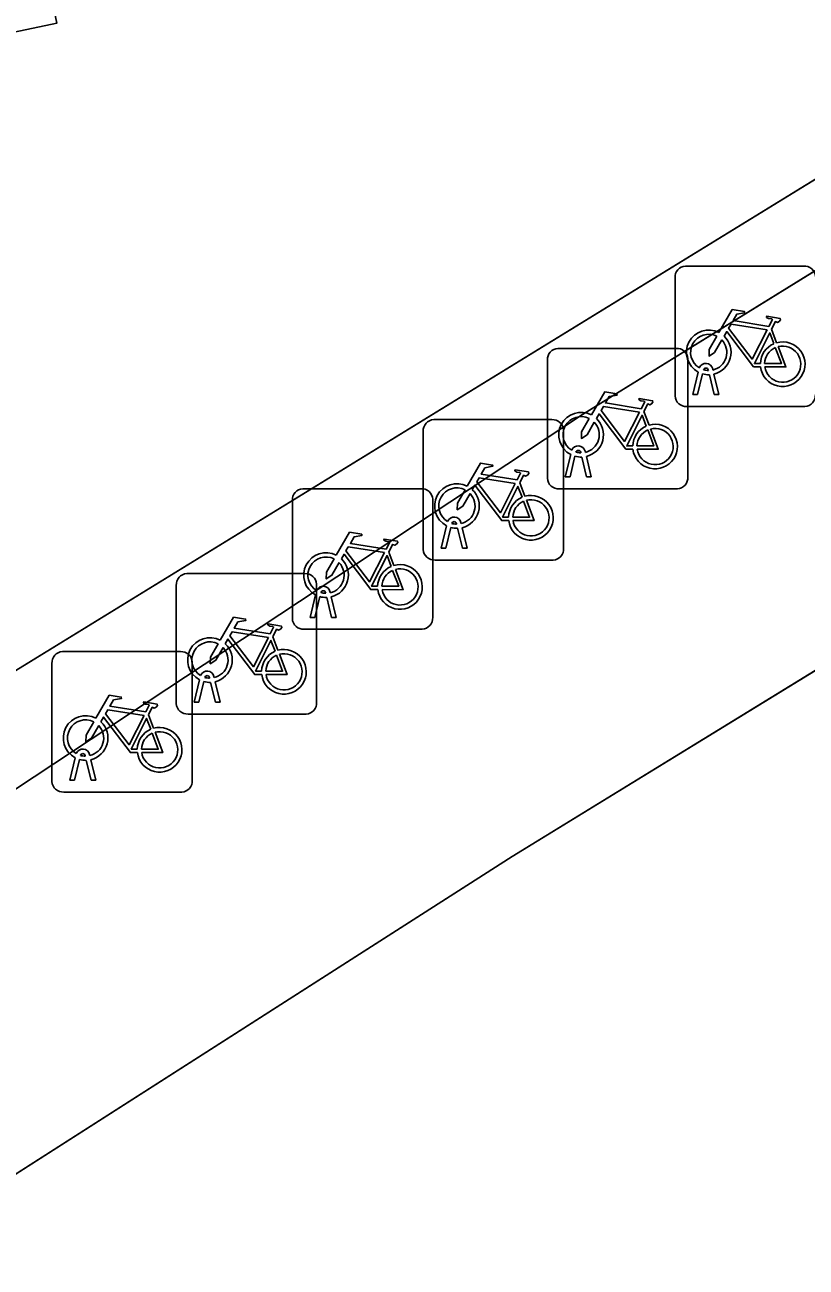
# Model space of a CAD drawing. Extents: x 160663 to 161506, y 382245 to 383291.
# Drawn here: x 161263.28 to 161268.84, y 382710.88 to 382719.72 of the extents above; entities that cross this region are included whole.
import ezdxf

# ---------------------------------------------------------------- set-up
doc = ezdxf.new("R2010")
doc.units = 0
for name, color, linetype in [('IMGEO_Berm_groen', 7, 'Continuous'), ('IMGEO_Erf', 7, 'Continuous'), ('IMGEO_Fietsenrek', 7, 'Continuous'), ('IMGEO_Groenvoorziening', 7, 'Continuous'), ('IMGEO_Pand', 7, 'Continuous'), ('IMGEO_Voetpad_open', 7, 'Continuous')]:
    doc.layers.add(name, color=color, linetype=linetype)

msp = doc.modelspace()

# ---------------------------------------------------------------- linework, layer by layer
at = {"layer": 'IMGEO_Berm_groen'}
msp.add_lwpolyline([(161275.933, 382714.429), (161273.677, 382718.058), (161266.752, 382713.807), (161260.003, 382709.493), (161261.999, 382705.922), (161268.852, 382710.112)], close=True, dxfattribs=at)
at = {"layer": 'IMGEO_Erf'}
msp.add_lwpolyline([(161164.791, 382654.665), (161254.743, 382709.924), (161258.448, 382712.2), (161270.45, 382719.573), (161270.62, 382719.412), (161271.005, 382719.608), (161270.755, 382720.067), (161270.922, 382720.167), (161269.338, 382726.806), (161260.738, 382724.956), (161260.481, 382726.175), (161258.182, 382725.689), (161257.008, 382731.247), (161259.308, 382731.732), (161259.287, 382731.83), (161262.528, 382732.514), (161268.203, 382733.712), (161267.631, 382736.278), (161261.985, 382735.086), (161260.75, 382740.937), (161266.124, 382742.071), (161264.46, 382748.969), (161239.915, 382758.526)], dxfattribs=at)
msp.add_lwpolyline([(161259.682, 382722.492), (161262.791, 382723.148), (161263.51, 382719.736), (161260.401, 382719.081)], close=True, dxfattribs=at)
at = {"layer": 'IMGEO_Fietsenrek'}
for p, q in [((161267.9849, 382718.0085), (161268.8258, 382718.0085)), ((161268.8258, 382718.0085), (161267.9849, 382718.0085)), ((161267.9105, 382717.0839), (161267.9105, 382717.9248)), ((161267.9105, 382717.9248), (161267.9105, 382717.0839)), ((161268.5972, 382717.5582), (161268.6335, 382717.463)), ((161267.0769, 382717.4225), (161267.9178, 382717.4225)), ((161267.9178, 382717.4225), (161267.0769, 382717.4225)), ((161267.0025, 382716.4979), (161267.0025, 382717.3388)), ((161267.0025, 382717.3388), (161267.0025, 382716.4979)), ((161268.0015, 382717.3481), (161268.0015, 382716.5072)), ((161268.0015, 382716.5072), (161268.0015, 382717.3481)), ((161268.0375, 382717.0933), (161268.0758, 382717.2533)), ((161268.1062, 382717.2411), (161268.0709, 382717.0933)), ((161268.1479, 382717.2649), (161268.1469, 382717.2692)), ((161268.1786, 382717.2764), (161268.1804, 382717.2685)), ((161268.189, 382717.0933), (161268.1551, 382717.235)), ((161268.1874, 382717.2393), (161268.2224, 382717.0933)), ((161268.0709, 382717.0933), (161268.0375, 382717.0933)), ((161268.2224, 382717.0933), (161268.189, 382717.0933)), ((161268.8351, 382717.0095), (161267.9942, 382717.0095)), ((161267.9942, 382717.0095), (161268.8351, 382717.0095)), ((161266.1929, 382716.9155), (161267.0338, 382716.9155)), ((161267.0338, 382716.9155), (161266.1929, 382716.9155)), ((161267.6892, 382716.9722), (161267.7255, 382716.877)), ((161266.1185, 382715.9909), (161266.1185, 382716.8318)), ((161266.1185, 382716.8318), (161266.1185, 382715.9909)), ((161267.1175, 382716.8411), (161267.1175, 382716.0002)), ((161267.1175, 382716.0002), (161267.1175, 382716.8411)), ((161267.1295, 382716.5073), (161267.1678, 382716.6673)), ((161267.1982, 382716.6551), (161267.1629, 382716.5073)), ((161267.2399, 382716.6789), (161267.2389, 382716.6832)), ((161267.281, 382716.5073), (161267.2471, 382716.649)), ((161267.2706, 382716.6904), (161267.2724, 382716.6825)), ((161267.2794, 382716.6533), (161267.3144, 382716.5073)), ((161266.8052, 382716.4652), (161266.8415, 382716.37)), ((161267.1629, 382716.5073), (161267.1295, 382716.5073)), ((161267.3144, 382716.5073), (161267.281, 382716.5073)), ((161265.2609, 382716.4235), (161266.1018, 382716.4235)), ((161266.1018, 382716.4235), (161265.2609, 382716.4235)), ((161267.9271, 382716.4235), (161267.0862, 382716.4235)), ((161267.0862, 382716.4235), (161267.9271, 382716.4235)), ((161265.1865, 382715.4989), (161265.1865, 382716.3398)), ((161265.1865, 382716.3398), (161265.1865, 382715.4989)), ((161266.1855, 382716.3491), (161266.1855, 382715.5082)), ((161266.1855, 382715.5082), (161266.1855, 382716.3491)), ((161266.3866, 382716.1834), (161266.3884, 382716.1755)), ((161266.2455, 382716.0003), (161266.2838, 382716.1603)), ((161266.3142, 382716.1481), (161266.2789, 382716.0003)), ((161266.3559, 382716.1719), (161266.3549, 382716.1762)), ((161266.397, 382716.0003), (161266.3631, 382716.142)), ((161266.3954, 382716.1463), (161266.4304, 382716.0003)), ((161265.8732, 382715.9732), (161265.9095, 382715.878)), ((161267.0431, 382715.9165), (161266.2022, 382715.9165)), ((161266.2022, 382715.9165), (161267.0431, 382715.9165)), ((161266.2789, 382716.0003), (161266.2455, 382716.0003)), ((161266.4304, 382716.0003), (161266.397, 382716.0003)), ((161264.4349, 382715.8195), (161265.2758, 382715.8195)), ((161265.2758, 382715.8195), (161264.4349, 382715.8195)), ((161265.3595, 382715.7451), (161265.3595, 382714.9042)), ((161265.3595, 382714.9042), (161265.3595, 382715.7451)), ((161264.3605, 382714.8949), (161264.3605, 382715.7358)), ((161264.3605, 382715.7358), (161264.3605, 382714.8949)), ((161265.3135, 382715.5083), (161265.3518, 382715.6683)), ((161265.3822, 382715.6561), (161265.3469, 382715.5083)), ((161265.4239, 382715.6799), (161265.4229, 382715.6842)), ((161265.465, 382715.5083), (161265.4311, 382715.65)), ((161265.4546, 382715.6914), (161265.4564, 382715.6835)), ((161265.4634, 382715.6543), (161265.4984, 382715.5083)), ((161265.3469, 382715.5083), (161265.3135, 382715.5083)), ((161265.4984, 382715.5083), (161265.465, 382715.5083)), ((161266.1111, 382715.4245), (161265.2702, 382715.4245)), ((161265.2702, 382715.4245), (161266.1111, 382715.4245)), ((161265.0472, 382715.3692), (161265.0835, 382715.274)), ((161263.5499, 382715.2645), (161264.3908, 382715.2645)), ((161264.3908, 382715.2645), (161263.5499, 382715.2645)), ((161263.4755, 382714.3399), (161263.4755, 382715.1808)), ((161263.4755, 382715.1808), (161263.4755, 382714.3399)), ((161264.4745, 382715.1901), (161264.4745, 382714.3492)), ((161264.4745, 382714.3492), (161264.4745, 382715.1901)), ((161264.4875, 382714.9043), (161264.5258, 382715.0643)), ((161264.5562, 382715.0521), (161264.5209, 382714.9043)), ((161264.5979, 382715.0759), (161264.5969, 382715.0802)), ((161264.639, 382714.9043), (161264.6051, 382715.046)), ((161264.6286, 382715.0874), (161264.6304, 382715.0795)), ((161264.6374, 382715.0503), (161264.6724, 382714.9043)), ((161264.5209, 382714.9043), (161264.4875, 382714.9043)), ((161264.6724, 382714.9043), (161264.639, 382714.9043)), ((161264.1622, 382714.8142), (161264.1985, 382714.719)), ((161265.2851, 382714.8205), (161264.4442, 382714.8205)), ((161264.4442, 382714.8205), (161265.2851, 382714.8205)), ((161263.6025, 382714.3493), (161263.6408, 382714.5093)), ((161263.7129, 382714.5209), (161263.7119, 382714.5252)), ((161263.7436, 382714.5324), (161263.7454, 382714.5245)), ((161263.6712, 382714.4971), (161263.6359, 382714.3493)), ((161263.754, 382714.3493), (161263.7201, 382714.491)), ((161263.7524, 382714.4953), (161263.7874, 382714.3493)), ((161263.6359, 382714.3493), (161263.6025, 382714.3493)), ((161263.7874, 382714.3493), (161263.754, 382714.3493)), ((161264.4001, 382714.2655), (161263.5592, 382714.2655)), ((161263.5592, 382714.2655), (161264.4001, 382714.2655))]:
    msp.add_line(p, q, dxfattribs=at)
for points in [[(161268.2231, 382717.5352), (161268.3178, 382717.6987), (161268.404, 382717.6849), (161268.4057, 382717.6762), (161268.3496, 382717.6653), (161268.3234, 382717.62), (161268.5786, 382717.5792)], [(161268.5657, 382717.554), (161268.3089, 382717.595), (161268.2922, 382717.5662), (161268.4592, 382717.3459), (161268.5657, 382717.554)], [(161268.5786, 382717.5792), (161268.6036, 382717.628), (161268.5985, 382717.632), (161268.5753, 382717.6357), (161268.5626, 382717.6432), (161268.5616, 382717.6463), (161268.5638, 382717.6509), (161268.6586, 382717.6358), (161268.6609, 382717.6255), (161268.6515, 382717.6131), (161268.6391, 382717.6067), (161268.6246, 382717.6129), (161268.5972, 382717.5582)], [(161268.2438, 382717.4827), (161268.1922, 382717.3935), (161268.1523, 382717.3675), (161268.1535, 382717.415), (161268.208, 382717.5092)], [(161268.5188, 382717.2905), (161268.4691, 382717.2906), (161268.2784, 382717.5423), (161268.2594, 382717.5095)], [(161268.6137, 382717.456), (161268.5844, 382717.5328), (161268.475, 382717.3147), (161268.5177, 382717.3146)], [(161268.5477, 382717.3145), (161268.6676, 382717.3143), (161268.6244, 382717.4279)], [(161268.6442, 382717.4348), (161268.6992, 382717.2902), (161268.5491, 382717.2905)], [(161267.3151, 382716.9492), (161267.4098, 382717.1127), (161267.496, 382717.0989), (161267.4977, 382717.0902), (161267.4416, 382717.0793), (161267.4154, 382717.034), (161267.6706, 382716.9932)], [(161267.6706, 382716.9932), (161267.6956, 382717.042), (161267.6905, 382717.046), (161267.6673, 382717.0497), (161267.6546, 382717.0572), (161267.6536, 382717.0603), (161267.6558, 382717.0649), (161267.7506, 382717.0498), (161267.7529, 382717.0395), (161267.7435, 382717.0271), (161267.7311, 382717.0207), (161267.7166, 382717.0269), (161267.6892, 382716.9722)], [(161267.6577, 382716.968), (161267.4009, 382717.009), (161267.3842, 382716.9802), (161267.5512, 382716.7599), (161267.6577, 382716.968)], [(161267.3358, 382716.8967), (161267.2842, 382716.8075), (161267.2443, 382716.7815), (161267.2455, 382716.829), (161267.3, 382716.9232)], [(161267.6108, 382716.7045), (161267.5611, 382716.7046), (161267.3704, 382716.9563), (161267.3514, 382716.9235)], [(161267.7057, 382716.87), (161267.6764, 382716.9468), (161267.567, 382716.7287), (161267.6097, 382716.7286)], [(161267.6397, 382716.7285), (161267.7596, 382716.7283), (161267.7164, 382716.8419)], [(161267.7362, 382716.8488), (161267.7912, 382716.7042), (161267.6411, 382716.7045)], [(161266.4311, 382716.4422), (161266.5258, 382716.6057), (161266.612, 382716.5919), (161266.6137, 382716.5832), (161266.5576, 382716.5723), (161266.5314, 382716.527), (161266.7866, 382716.4862)], [(161266.7866, 382716.4862), (161266.8116, 382716.535), (161266.8065, 382716.539), (161266.7833, 382716.5427), (161266.7706, 382716.5502), (161266.7696, 382716.5533), (161266.7718, 382716.5579), (161266.8666, 382716.5428), (161266.8689, 382716.5325), (161266.8595, 382716.5201), (161266.8471, 382716.5137), (161266.8326, 382716.5199), (161266.8052, 382716.4652)], [(161266.7268, 382716.1975), (161266.6771, 382716.1976), (161266.4864, 382716.4493), (161266.4674, 382716.4165)], [(161266.7737, 382716.461), (161266.5169, 382716.502), (161266.5002, 382716.4732), (161266.6672, 382716.2529), (161266.7737, 382716.461)], [(161266.4518, 382716.3897), (161266.4002, 382716.3005), (161266.3603, 382716.2745), (161266.3615, 382716.322), (161266.416, 382716.4162)], [(161266.8217, 382716.363), (161266.7924, 382716.4398), (161266.683, 382716.2217), (161266.7257, 382716.2216)], [(161266.7557, 382716.2215), (161266.8756, 382716.2213), (161266.8324, 382716.3349)], [(161266.8522, 382716.3418), (161266.9072, 382716.1972), (161266.7571, 382716.1975)], [(161265.4991, 382715.9502), (161265.5938, 382716.1137), (161265.68, 382716.0999), (161265.6817, 382716.0912), (161265.6256, 382716.0803), (161265.5994, 382716.035), (161265.8546, 382715.9942)], [(161265.8417, 382715.969), (161265.5849, 382716.01), (161265.5682, 382715.9812), (161265.7352, 382715.7609), (161265.8417, 382715.969)], [(161265.8546, 382715.9942), (161265.8796, 382716.043), (161265.8745, 382716.047), (161265.8513, 382716.0507), (161265.8386, 382716.0582), (161265.8376, 382716.0613), (161265.8398, 382716.0659), (161265.9346, 382716.0508), (161265.9369, 382716.0405), (161265.9275, 382716.0281), (161265.9151, 382716.0217), (161265.9006, 382716.0279), (161265.8732, 382715.9732)], [(161265.5198, 382715.8977), (161265.4682, 382715.8085), (161265.4283, 382715.7825), (161265.4295, 382715.83), (161265.484, 382715.9242)], [(161265.7948, 382715.7055), (161265.7451, 382715.7056), (161265.5544, 382715.9573), (161265.5354, 382715.9245)], [(161265.8897, 382715.871), (161265.8604, 382715.9478), (161265.751, 382715.7297), (161265.7937, 382715.7296)], [(161265.8237, 382715.7295), (161265.9436, 382715.7293), (161265.9004, 382715.8429)], [(161265.9202, 382715.8498), (161265.9752, 382715.7052), (161265.8251, 382715.7055)], [(161264.6731, 382715.3462), (161264.7678, 382715.5097), (161264.854, 382715.4959), (161264.8557, 382715.4872), (161264.7996, 382715.4763), (161264.7734, 382715.431), (161265.0286, 382715.3902)], [(161265.0157, 382715.365), (161264.7589, 382715.406), (161264.7422, 382715.3772), (161264.9092, 382715.1569), (161265.0157, 382715.365)], [(161265.0286, 382715.3902), (161265.0536, 382715.439), (161265.0485, 382715.443), (161265.0253, 382715.4467), (161265.0126, 382715.4542), (161265.0116, 382715.4573), (161265.0138, 382715.4619), (161265.1086, 382715.4468), (161265.1109, 382715.4365), (161265.1015, 382715.4241), (161265.0891, 382715.4177), (161265.0746, 382715.4239), (161265.0472, 382715.3692)], [(161264.6938, 382715.2937), (161264.6422, 382715.2045), (161264.6023, 382715.1785), (161264.6035, 382715.226), (161264.658, 382715.3202)], [(161264.9688, 382715.1015), (161264.9191, 382715.1016), (161264.7284, 382715.3533), (161264.7094, 382715.3205)], [(161265.0637, 382715.267), (161265.0344, 382715.3438), (161264.925, 382715.1257), (161264.9677, 382715.1256)], [(161264.9977, 382715.1255), (161265.1176, 382715.1253), (161265.0744, 382715.2389)], [(161265.0942, 382715.2458), (161265.1492, 382715.1012), (161264.9991, 382715.1015)], [(161263.7881, 382714.7912), (161263.8828, 382714.9547), (161263.969, 382714.9409), (161263.9707, 382714.9322), (161263.9146, 382714.9213), (161263.8884, 382714.876), (161264.1436, 382714.8352)], [(161264.1436, 382714.8352), (161264.1686, 382714.884), (161264.1635, 382714.888), (161264.1403, 382714.8917), (161264.1276, 382714.8992), (161264.1266, 382714.9023), (161264.1288, 382714.9069), (161264.2236, 382714.8918), (161264.2259, 382714.8815), (161264.2165, 382714.8691), (161264.2041, 382714.8627), (161264.1896, 382714.8689), (161264.1622, 382714.8142)], [(161264.0838, 382714.5465), (161264.0341, 382714.5466), (161263.8434, 382714.7983), (161263.8244, 382714.7655)], [(161264.1307, 382714.81), (161263.8739, 382714.851), (161263.8572, 382714.8222), (161264.0242, 382714.6019), (161264.1307, 382714.81)], [(161264.1787, 382714.712), (161264.1494, 382714.7888), (161264.04, 382714.5707), (161264.0827, 382714.5706)], [(161263.8088, 382714.7387), (161263.7572, 382714.6495), (161263.7173, 382714.6235), (161263.7185, 382714.671), (161263.773, 382714.7652)], [(161264.1127, 382714.5705), (161264.2326, 382714.5703), (161264.1894, 382714.6839)], [(161264.2092, 382714.6908), (161264.2642, 382714.5462), (161264.1141, 382714.5465)]]:
    msp.add_lwpolyline(points, dxfattribs=at)
for centre, radius, start, end in [((161267.9882, 382717.9306), 0.0779, 92.4484, 184.28452), ((161267.9882, 382717.9306), 0.0779, 92.4484, 184.28452), ((161268.8316, 382717.9308), 0.0779, 2.4484, 94.28452), ((161268.8316, 382717.9308), 0.0779, 2.4484, 94.28452), ((161268.1501, 382717.3939), 0.159, 62.67661, 242.13685), ((161268.1501, 382717.3939), 0.129, 63.31916, 238.90302), ((161268.1501, 382717.3939), 0.159, 283.5766, 46.60424), ((161267.0802, 382717.3446), 0.0779, 92.4484, 184.28452), ((161267.0802, 382717.3446), 0.0779, 92.4484, 184.28452), ((161267.9236, 382717.3448), 0.0779, 2.4484, 94.28452), ((161267.9236, 382717.3448), 0.0779, 2.4484, 94.28452), ((161268.1501, 382717.3939), 0.129, 283.60429, 43.43025), ((161268.6767, 382717.3099), 0.159, 113.3408, 178.32165), ((161268.6767, 382717.3099), 0.159, 187.0065, 105.77075), ((161268.6767, 382717.3099), 0.129, 113.92302, 177.95563), ((161268.6767, 382717.3099), 0.129, 188.67146, 104.58832), ((161268.1299, 382717.2653), 0.0499, 12.8025, 158.69338), ((161268.1501, 382717.3939), 0.159, 253.99666, 271.78671), ((161268.1299, 382717.2653), 0.0174, 12.8025, 163.45023), ((161268.1501, 382717.3939), 0.129, 253.41502, 269.02044), ((161267.9884, 382717.0872), 0.0779, 182.4484, 274.28452), ((161267.9884, 382717.0872), 0.0779, 182.4484, 274.28452), ((161268.8318, 382717.0874), 0.0779, 272.4484, 4.28452), ((161268.8318, 382717.0874), 0.0779, 272.4484, 4.28452), ((161266.1962, 382716.8376), 0.0779, 92.4484, 184.28452), ((161266.1962, 382716.8376), 0.0779, 92.4484, 184.28452), ((161267.0396, 382716.8378), 0.0779, 2.4484, 94.28452), ((161267.0396, 382716.8378), 0.0779, 2.4484, 94.28452), ((161267.2421, 382716.8079), 0.159, 62.67661, 242.13685), ((161267.2421, 382716.8079), 0.129, 63.31916, 238.90302), ((161267.2421, 382716.8079), 0.129, 283.60429, 43.43025), ((161267.2421, 382716.8079), 0.159, 283.5766, 46.60424), ((161267.7687, 382716.7239), 0.159, 113.3408, 178.32165), ((161267.7687, 382716.7239), 0.159, 187.0065, 105.77075), ((161267.7687, 382716.7239), 0.129, 113.92302, 177.95563), ((161267.7687, 382716.7239), 0.129, 188.67146, 104.58832), ((161267.2219, 382716.6793), 0.0499, 12.8025, 158.69338), ((161267.2421, 382716.8079), 0.159, 253.99666, 271.78671), ((161267.2219, 382716.6793), 0.0174, 12.8025, 163.45023), ((161267.2421, 382716.8079), 0.129, 253.41502, 269.02044), ((161266.3581, 382716.3009), 0.159, 62.67661, 242.13685), ((161267.0804, 382716.5012), 0.0779, 182.4484, 274.28452), ((161267.0804, 382716.5012), 0.0779, 182.4484, 274.28452), ((161267.9238, 382716.5014), 0.0779, 272.4484, 4.28452), ((161267.9238, 382716.5014), 0.0779, 272.4484, 4.28452), ((161265.2642, 382716.3456), 0.0779, 92.4484, 184.28452), ((161265.2642, 382716.3456), 0.0779, 92.4484, 184.28452), ((161266.1076, 382716.3458), 0.0779, 2.4484, 94.28452), ((161266.1076, 382716.3458), 0.0779, 2.4484, 94.28452), ((161266.3581, 382716.3009), 0.129, 63.31916, 238.90302), ((161266.3581, 382716.3009), 0.129, 283.60429, 43.43025), ((161266.3581, 382716.3009), 0.159, 283.5766, 46.60424), ((161266.8847, 382716.2169), 0.159, 113.3408, 178.32165), ((161266.8847, 382716.2169), 0.159, 187.0065, 105.77075), ((161266.8847, 382716.2169), 0.129, 113.92302, 177.95563), ((161266.8847, 382716.2169), 0.129, 188.67146, 104.58832), ((161266.3379, 382716.1723), 0.0499, 12.8025, 158.69338), ((161266.3379, 382716.1723), 0.0174, 12.8025, 163.45023), ((161266.3581, 382716.3009), 0.159, 253.99666, 271.78671), ((161266.3581, 382716.3009), 0.129, 253.41502, 269.02044), ((161265.4261, 382715.8089), 0.159, 62.67661, 242.13685), ((161265.4261, 382715.8089), 0.129, 63.31916, 238.90302), ((161265.4261, 382715.8089), 0.159, 283.5766, 46.60424), ((161266.1964, 382715.9942), 0.0779, 182.4484, 274.28452), ((161266.1964, 382715.9942), 0.0779, 182.4484, 274.28452), ((161267.0398, 382715.9944), 0.0779, 272.4484, 4.28452), ((161267.0398, 382715.9944), 0.0779, 272.4484, 4.28452), ((161265.4261, 382715.8089), 0.129, 283.60429, 43.43025), ((161265.9527, 382715.7249), 0.159, 113.3408, 178.32165), ((161265.9527, 382715.7249), 0.159, 187.0065, 105.77075), ((161265.9527, 382715.7249), 0.129, 113.92302, 177.95563), ((161265.9527, 382715.7249), 0.129, 188.67146, 104.58832), ((161264.4382, 382715.7416), 0.0779, 92.4484, 184.28452), ((161264.4382, 382715.7416), 0.0779, 92.4484, 184.28452), ((161265.2816, 382715.7418), 0.0779, 2.4484, 94.28452), ((161265.2816, 382715.7418), 0.0779, 2.4484, 94.28452), ((161265.4059, 382715.6803), 0.0499, 12.8025, 158.69338), ((161265.4261, 382715.8089), 0.159, 253.99666, 271.78671), ((161265.4059, 382715.6803), 0.0174, 12.8025, 163.45023), ((161265.4261, 382715.8089), 0.129, 253.41502, 269.02044), ((161265.2644, 382715.5022), 0.0779, 182.4484, 274.28452), ((161265.2644, 382715.5022), 0.0779, 182.4484, 274.28452), ((161266.1078, 382715.5024), 0.0779, 272.4484, 4.28452), ((161266.1078, 382715.5024), 0.0779, 272.4484, 4.28452), ((161264.6001, 382715.2049), 0.159, 62.67661, 242.13685), ((161264.6001, 382715.2049), 0.129, 63.31916, 238.90302), ((161264.6001, 382715.2049), 0.159, 283.5766, 46.60424), ((161263.5532, 382715.1866), 0.0779, 92.4484, 184.28452), ((161263.5532, 382715.1866), 0.0779, 92.4484, 184.28452), ((161264.3966, 382715.1868), 0.0779, 2.4484, 94.28452), ((161264.3966, 382715.1868), 0.0779, 2.4484, 94.28452), ((161264.6001, 382715.2049), 0.129, 283.60429, 43.43025), ((161265.1267, 382715.1209), 0.159, 113.3408, 178.32165), ((161265.1267, 382715.1209), 0.159, 187.0065, 105.77075), ((161265.1267, 382715.1209), 0.129, 113.92302, 177.95563), ((161265.1267, 382715.1209), 0.129, 188.67146, 104.58832), ((161264.5799, 382715.0763), 0.0499, 12.8025, 158.69338), ((161264.6001, 382715.2049), 0.159, 253.99666, 271.78671), ((161264.5799, 382715.0763), 0.0174, 12.8025, 163.45023), ((161264.6001, 382715.2049), 0.129, 253.41502, 269.02044), ((161264.4384, 382714.8982), 0.0779, 182.4484, 274.28452), ((161264.4384, 382714.8982), 0.0779, 182.4484, 274.28452), ((161265.2818, 382714.8984), 0.0779, 272.4484, 4.28452), ((161265.2818, 382714.8984), 0.0779, 272.4484, 4.28452), ((161263.7151, 382714.6499), 0.159, 62.67661, 242.13685), ((161263.7151, 382714.6499), 0.129, 63.31916, 238.90302), ((161263.7151, 382714.6499), 0.159, 283.5766, 46.60424), ((161263.7151, 382714.6499), 0.129, 283.60429, 43.43025), ((161264.2417, 382714.5659), 0.159, 113.3408, 178.32165), ((161264.2417, 382714.5659), 0.159, 187.0065, 105.77075), ((161264.2417, 382714.5659), 0.129, 113.92302, 177.95563), ((161264.2417, 382714.5659), 0.129, 188.67146, 104.58832), ((161263.6949, 382714.5213), 0.0499, 12.8025, 158.69338), ((161263.6949, 382714.5213), 0.0174, 12.8025, 163.45023), ((161263.7151, 382714.6499), 0.129, 253.41502, 269.02044), ((161263.7151, 382714.6499), 0.159, 253.99666, 271.78671), ((161263.5534, 382714.3432), 0.0779, 182.4484, 274.28452), ((161263.5534, 382714.3432), 0.0779, 182.4484, 274.28452), ((161264.3968, 382714.3434), 0.0779, 272.4484, 4.28452), ((161264.3968, 382714.3434), 0.0779, 272.4484, 4.28452)]:
    msp.add_arc(centre, radius, start, end, dxfattribs=at)
at = {"layer": 'IMGEO_Groenvoorziening'}
msp.add_lwpolyline([(161258.913, 382711.444), (161267.251, 382716.952), (161271.143, 382719.356), (161271.005, 382719.608), (161270.62, 382719.412), (161270.45, 382719.573), (161258.448, 382712.2)], close=True, dxfattribs=at)
at = {"layer": 'IMGEO_Pand'}
msp.add_lwpolyline([(161259.682, 382722.492), (161260.401, 382719.081), (161263.51, 382719.736), (161262.791, 382723.148)], close=True, dxfattribs=at)
at = {"layer": 'IMGEO_Voetpad_open'}
msp.add_lwpolyline([(161166.325, 382651.749), (161169.165, 382653.466), (161218.352, 382683.857), (161256.256, 382707.186), (161260.003, 382709.493), (161266.752, 382713.807), (161273.677, 382718.058), (161271.97, 382720.803), (161270.922, 382720.167), (161270.755, 382720.067), (161271.005, 382719.608), (161271.143, 382719.356), (161267.251, 382716.952), (161258.913, 382711.444), (161255.207, 382709.168), (161165.254, 382653.931), (161164.791, 382654.665), (161164.491, 382654.47)], close=True, dxfattribs=at)

doc.saveas('drawing.dxf')
